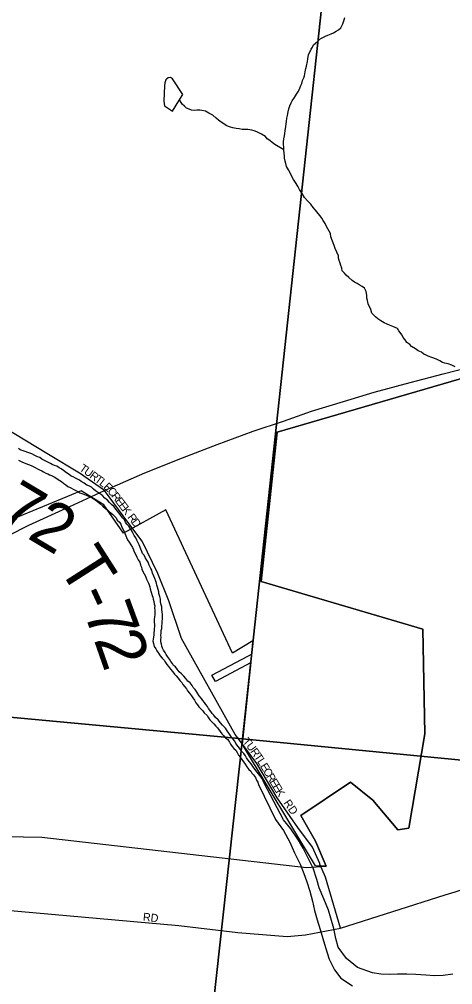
# Model space of a CAD drawing. Extents: x 1310247 to 1664935, y 284496 to 704931.
# Drawn here: x 1477667 to 1480374, y 504330 to 510358 of the extents above; entities that cross this region are included whole.
import ezdxf

# ---------------------------------------------------------------- set-up
doc = ezdxf.new("R2010")
doc.units = 0
for name, color, linetype in [('GM_X_Corporation_Text', 7, 'Continuous'), ('GM_X_County', 7, 'Continuous'), ('GM_X_County_Subdivision_Text', 7, 'Continuous'), ('GM_X_Major_Lake_Text', 7, 'Continuous'), ('GM_X_Minor_River', 7, 'Continuous'), ('GM_X_Minor_River_Text', 7, 'Continuous'), ('GM_X_Rail_Line', 7, 'Continuous'), ('GM_X_State_Shield', 7, 'Continuous'), ('GM_X_Township_Subdivision', 7, 'Continuous')]:
    doc.layers.add(name, color=color, linetype=linetype)

msp = doc.modelspace()

# ---------------------------------------------------------------- linework, layer by layer
at = {"layer": 'GM_X_Corporation_Text'}
for points in [[(1478419.8, 507117.3), (1478316.7, 507257.6), (1478200, 507416.3), (1478069.2, 507505.9)], [(1479543.5, 505086.1), (1479499.4, 505188.9), (1479407.5, 505310.8), (1479278.6, 505496.3), (1479149.9, 505710), (1479073, 505814.1), (1479054, 505839.8)], [(1480328.1, 504890.2), (1480388.6, 504909.4), (1480479, 504939.5)], [(1475101.7, 504329.6), (1475596.3, 504467.4), (1476022.6, 504584.6), (1476544.8, 504740.9), (1476900, 504840.4), (1477070.4, 504840.4), (1478662.9, 504700), (1479032.8, 504655), (1479340.9, 504629.8), (1479453.9, 504641.4), (1479672.4, 504682.7), (1480328.1, 504890.2)]]:
    msp.add_lwpolyline(points, dxfattribs=at)
at = {"layer": 'GM_X_County'}
for points in [[(1479639.7, 511215.9), (1479061.8, 505865.6), (1473744, 506360.5), (1474338.3, 511711.9)], [(1479685.9, 511654.9), (1485056.1, 511086.7), (1484474.7, 505338.4), (1479061.8, 505865.6), (1479639.7, 511215.9)]]:
    msp.add_lwpolyline(points, close=True, dxfattribs=at)
for points in [[(1473211.9, 500981.8), (1473744, 506360.5), (1479061.8, 505865.6), (1478678.3, 502377.7)], [(1480395.2, 502975.4), (1480312, 502911), (1480210.5, 502834.9), (1480103.2, 502760.9), (1480046.4, 502720), (1479931.2, 502652.2), (1479820.1, 502594.3), (1479705.2, 502542.4), (1479600.3, 502496.4), (1479551.9, 502473.3), (1479469.4, 502446.8), (1479405, 502426.1), (1479302.6, 502402), (1479206.2, 502379.8), (1479104, 502367.7), (1479048, 502364.8), (1478938.1, 502368.9), (1478812.1, 502369.2), (1478678.3, 502377.7), (1479061.8, 505865.6), (1484474.7, 505338.4)]]:
    msp.add_lwpolyline(points, dxfattribs=at)
at = {"layer": 'GM_X_County_Subdivision_Text'}
for points in [[(1478069.2, 507505.9), (1478052.9, 507517), (1477839.4, 507645.7), (1477445, 507883.3), (1477082.7, 508188.1), (1476982, 508272.8), (1476763.8, 508433), (1476588.4, 508516.2), (1476356.2, 508590.2), (1476237.8, 508625.2)], [(1479054, 505839.8), (1479015, 505892.7), (1478679.1, 506491.9), (1478601, 506725.8), (1478531.4, 506897.8), (1478433.4, 507098.9), (1478419.8, 507117.3)], [(1479672.4, 504682.7), (1479580, 505001), (1479544.9, 505082.9), (1479543.5, 505086.1)]]:
    msp.add_lwpolyline(points, dxfattribs=at)
at = {"layer": 'GM_X_Major_Lake_Text'}
for points in [[(1475085.1, 504283), (1474928, 504509.7), (1474889.5, 504591.5), (1474846.8, 504681.5), (1477006.4, 505265.8), (1477807, 505249.9), (1479460.5, 505060.9), (1479582.9, 505070.2), (1479518.1, 505225.4), (1479425.9, 505386.2), (1479736.7, 505593.9), (1479875.8, 505481.6), (1480031, 505296.1), (1480099.4, 505307.2), (1480199.1, 505897), (1480187.4, 506550.1), (1479176.9, 506848), (1479277.2, 507780.4), (1480578.7, 508159.2)], [(1480578.7, 508159.2), (1479277.2, 507780.4), (1479176.9, 506848), (1480187.4, 506550.1), (1480199.1, 505897), (1480099.4, 505307.2), (1480031, 505296.1), (1479875.8, 505481.6), (1479736.7, 505593.9), (1479425.9, 505386.2), (1479518.1, 505225.4), (1479582.9, 505070.2), (1479517.3, 505071.9), (1479060.4, 505830.2), (1479095.8, 506165), (1479114.6, 506341.8), (1478892.1, 506223.4), (1478868.8, 506261.9), (1479094.2, 506381.4), (1479120.6, 506395.4), (1479124.8, 506476.1), (1478997.7, 506399.2), (1478581.2, 507294), (1478317.2, 507149.5), (1478194.6, 507326.7), (1478114.2, 507376.3), (1478053, 507414), (1477448.1, 507163.8)]]:
    msp.add_lwpolyline(points, dxfattribs=at)
at = {"layer": 'GM_X_Minor_River'}
for points in [[(1478663.8, 509848.8), (1478687.6, 509887.7), (1478623.7, 509985.6), (1478611.9, 509993.9), (1478597.8, 509992.2), (1478581.4, 509980.6), (1478576.9, 509960.6), (1478574.4, 509942.6)], [(1478574.4, 509942.6), (1478571.2, 509894.5), (1478570.1, 509846.4), (1478573.4, 509818.2), (1478624.8, 509784.8)], [(1478624.8, 509784.8), (1478663.8, 509848.8)]]:
    msp.add_lwpolyline(points, dxfattribs=at)
at = {"layer": 'GM_X_Minor_River_Text'}
for points in [[(1479639.3, 508927.5), (1479633.9, 508945.6), (1479622.7, 508972), (1479613.5, 508998.4), (1479610.2, 509020.5), (1479585.5, 509063.3), (1479578.2, 509083.6), (1479564.7, 509102.1), (1479557.1, 509116.3), (1479545.5, 509130.7), (1479534, 509145.1), (1479516.6, 509165.7), (1479503, 509182.1), (1479487.6, 509202.6), (1479466.2, 509223.3), (1479448.9, 509245.9), (1479433.6, 509270.4), (1479416.4, 509295), (1479408.9, 509311.2), (1479395.5, 509331.7), (1479380.3, 509358.2), (1479366.9, 509380.6), (1479359.5, 509398.9), (1479348.1, 509417.3), (1479336.7, 509437.7), (1479331.3, 509457.9), (1479327.8, 509472), (1479324.3, 509490.1), (1479322.9, 509506.2), (1479321.3, 509520.3), (1479320, 509542.4), (1479318.6, 509558.5), (1479317.2, 509576.5), (1479317.7, 509592.5), (1479320.3, 509610.5), (1479323, 509630.4), (1479325.4, 509644.4), (1479328, 509662.3), (1479330.9, 509688.3), (1479333.4, 509704.2), (1479336, 509720.2), (1479338.6, 509740.1), (1479343.2, 509758), (1479346, 509780), (1479350.6, 509797.9), (1479357.3, 509817.7), (1479365.9, 509835.5), (1479370.4, 509849.4), (1479385.1, 509868.9), (1479397.9, 509890.6), (1479410.5, 509908.2), (1479419.2, 509928), (1479425.7, 509943.8), (1479432.2, 509957.6), (1479436.8, 509975.5), (1479443.4, 509991.4), (1479447.9, 510005.2), (1479452.7, 510029.1), (1479457.4, 510051), (1479459.9, 510065), (1479466.9, 510094.8), (1479469.4, 510110.8), (1479474.4, 510138.7), (1479480.9, 510152.5), (1479489.5, 510170.3), (1479498, 510184), (1479504.5, 510197.8), (1479529.3, 510219.1), (1479545.9, 510236.6), (1479580.6, 510251.6), (1479594.9, 510259.2), (1479615.2, 510266.6), (1479629.6, 510274.1), (1479645.9, 510283.6), (1479660.3, 510291.2), (1479674.8, 510304.8), (1479687.7, 510330.4), (1479696.5, 510354.2), (1479701, 510368.1)], [(1479320, 509542.4), (1479262.9, 509576.2), (1479247.2, 509588.7), (1479231.6, 509601.2), (1479215.8, 509611.7), (1479204.3, 509626.1), (1479180.6, 509640.8), (1479166.8, 509647.3), (1479151, 509655.8), (1479133.1, 509660.3), (1479119.1, 509664.8), (1479095.2, 509669.5), (1479077.1, 509670.1), (1479059.1, 509670.6), (1479041.1, 509673.2), (1479021, 509675.8), (1479001.1, 509680.5), (1478987.2, 509684.9), (1478973.3, 509689.3), (1478959.4, 509693.8), (1478943.6, 509704.3), (1478927.9, 509714.8), (1478912.2, 509727.3), (1478896.6, 509739.8), (1478875.1, 509758.5), (1478851.4, 509771.2), (1478829.7, 509783.9), (1478807.8, 509788.6), (1478793.8, 509791), (1478775.7, 509789.6), (1478761.5, 509788), (1478743.5, 509790.6), (1478727.7, 509797.1), (1478711.8, 509803.6), (1478698.2, 509816), (1478684.5, 509828.5), (1478671.1, 509848.9), (1478663.8, 509848.8)], [(1480390.4, 508187), (1480368.7, 508197.7), (1480344.8, 508206.5), (1480324.9, 508211.1), (1480311, 508215.5), (1480293.2, 508224.1), (1480273.5, 508234.7), (1480243.7, 508245.6), (1480221.9, 508254.3), (1480208, 508260.8), (1480194.1, 508267.2), (1480178.5, 508279.7), (1480158.7, 508288.3), (1480141, 508300.9), (1480117.3, 508313.6), (1480105.7, 508328), (1480088.1, 508340.6), (1480076.6, 508357), (1480065, 508371.4), (1480059.4, 508385.6), (1480038.2, 508412.2), (1480028.6, 508426.6), (1480000.9, 508439.5), (1479979.1, 508448.1), (1479965.3, 508454.6), (1479945.4, 508463.2), (1479925.8, 508475.8), (1479906, 508486.5), (1479892.4, 508498.9), (1479869.1, 508523.7), (1479861.8, 508545.9), (1479846.8, 508580.4), (1479841.5, 508602.6), (1479838, 508616.8), (1479838.6, 508634.8), (1479833.4, 508659), (1479824, 508679.3), (1479808.3, 508689.8), (1479790.5, 508700.4), (1479776.7, 508708.8), (1479761, 508717.3), (1479745.2, 508725.8), (1479725.7, 508746.5), (1479708.1, 508759), (1479698.5, 508773.4), (1479682.9, 508787.9), (1479681.4, 508803.9), (1479675.9, 508820.1), (1479670.4, 508834.3), (1479665, 508852.5), (1479661.4, 508866.7), (1479659.9, 508880.7), (1479650.5, 508903.1), (1479639.3, 508927.5)], [(1478425.9, 507049.5), (1478414.7, 507075.9), (1478409.1, 507088.1), (1478401.6, 507104.4), (1478394.1, 507120.6), (1478384.5, 507135), (1478377, 507151.2), (1478365.6, 507169.6), (1478350.2, 507192.1), (1478338.6, 507204.5), (1478331, 507216.8), (1478323.5, 507233), (1478311.8, 507245.4), (1478296.4, 507265.9), (1478281, 507286.4), (1478269.4, 507298.8), (1478259.8, 507313.1), (1478242.2, 507327.7), (1478230.5, 507340.1), (1478217, 507354.5), (1478201.3, 507367), (1478185.8, 507383.5), (1478174, 507391.9), (1478162.2, 507400.3), (1478142.5, 507412.9), (1478130.8, 507423.3), (1478117.2, 507435.7), (1478101.4, 507444.2), (1478089.5, 507448.6), (1478071.8, 507461.2), (1478054.1, 507471.7), (1478042.3, 507480.1), (1478030.4, 507486.5), (1478018.6, 507492.9), (1478002.8, 507501.4), (1477990.9, 507505.7), (1477979.2, 507516.1), (1477961.4, 507526.7), (1477943.8, 507539.3), (1477928, 507549.8), (1477916.2, 507556.1), (1477900.5, 507566.6), (1477886.5, 507571.1), (1477872.7, 507577.5), (1477860.9, 507583.9), (1477841.1, 507594.5), (1477823.3, 507603.1), (1477807.5, 507611.6), (1477795.8, 507622), (1477779.9, 507626.5), (1477764.1, 507635), (1477744.3, 507643.6), (1477732.4, 507648), (1477720.4, 507652.3), (1477702.6, 507658.9), (1477684.7, 507665.5), (1477672.8, 507669.8), (1477661, 507678.2)], [(1477662.6, 507604), (1477682.4, 507595.4), (1477696.3, 507589), (1477708.2, 507584.6), (1477724, 507578.1), (1477741.9, 507571.5), (1477753.7, 507565.2), (1477765.6, 507558.8), (1477781.4, 507550.3), (1477793.2, 507543.9), (1477807.1, 507537.5), (1477818.9, 507531.1), (1477832.8, 507524.6), (1477844.7, 507520.3), (1477856.5, 507513.9), (1477868.4, 507509.5), (1477884.2, 507501), (1477896.1, 507494.6), (1477909.8, 507484.2), (1477929.5, 507471.6), (1477945.1, 507459.1), (1477956.9, 507450.7), (1477970.6, 507440.2), (1477984.5, 507433.8), (1478008.2, 507421.1), (1478020, 507414.7), (1478031.9, 507408.3), (1478045.7, 507401.9), (1478063.6, 507395.3), (1478085.4, 507386.6), (1478099.3, 507380.2), (1478123, 507369.4), (1478140.7, 507356.9), (1478154.4, 507346.4), (1478170.1, 507333.9), (1478189.6, 507317.3), (1478205.2, 507302.8), (1478218.9, 507292.3), (1478230.6, 507282), (1478248.2, 507267.4), (1478259.9, 507257), (1478271.6, 507244.6), (1478279.2, 507230.4), (1478292.8, 507217.9), (1478300.5, 507205.7), (1478306.1, 507193.5), (1478311.6, 507177.3), (1478321, 507159), (1478328.5, 507142.7), (1478335.9, 507122.4), (1478343.4, 507108.2), (1478353, 507093.8), (1478364.5, 507075.5), (1478374, 507059.1), (1478379.5, 507045), (1478385.2, 507032.8), (1478392.7, 507018.5), (1478400.2, 507000.2), (1478409.6, 506981.9)], [(1479197.4, 505587.2), (1479189.9, 505603.4), (1479182.4, 505619.7), (1479168.8, 505636.1), (1479153.5, 505656.7), (1479138, 505675.2), (1479128.4, 505689.5), (1479115, 505707.9), (1479105.3, 505720.3), (1479095.7, 505732.6), (1479086.1, 505746.9), (1479080.5, 505759.1), (1479068.9, 505773.5), (1479057.3, 505785.8), (1479049.6, 505798.1), (1479034.2, 505816.6), (1479018.7, 505835.1), (1479013.1, 505849.3), (1479001.6, 505865.7), (1478988.1, 505882.1), (1478976.7, 505900.5), (1478965.1, 505914.9), (1478955.6, 505931.2), (1478936.1, 505949.9), (1478924.5, 505964.2), (1478909, 505982.8), (1478893.5, 505997.3), (1478881.9, 506011.6), (1478872.2, 506024), (1478862.6, 506036.3), (1478849.1, 506054.7), (1478841.5, 506067), (1478831.9, 506079.3), (1478824.2, 506091.6), (1478812.6, 506104), (1478805, 506116.2), (1478791.4, 506132.6), (1478779.9, 506149), (1478774.3, 506161.2), (1478764.6, 506173.5), (1478753, 506185.9), (1478747.4, 506198.1), (1478733.9, 506214.6), (1478720.1, 506225), (1478706.6, 506241.5), (1478695, 506255.8), (1478679.4, 506270.3), (1478665.8, 506282.8), (1478652.3, 506299.2), (1478642.7, 506313.5), (1478630.9, 506321.9), (1478623.3, 506334.2), (1478613.7, 506348.5), (1478604.1, 506362.8), (1478592.6, 506379.2), (1478585, 506391.5), (1478577.4, 506403.7), (1478567.8, 506418), (1478562.2, 506430.2), (1478556.6, 506444.4), (1478555, 506456.5), (1478551.4, 506470.6), (1478551.9, 506484.6), (1478552.3, 506496.7), (1478550.7, 506510.7), (1478553.3, 506526.7), (1478553.7, 506540.7), (1478556.2, 506554.6), (1478556.8, 506570.7), (1478559.2, 506582.6), (1478559.7, 506598.6), (1478562.2, 506612.6), (1478560.6, 506626.6), (1478561.1, 506642.6), (1478559.5, 506654.7), (1478558.2, 506674.8), (1478556.6, 506688.9), (1478551.2, 506707.1), (1478549.7, 506723.1), (1478548.2, 506737.2), (1478544.7, 506753.3), (1478539.3, 506771.5), (1478537.7, 506783.6), (1478534.1, 506797.8), (1478530.6, 506811.9), (1478526.9, 506824), (1478523.3, 506836.2), (1478519.8, 506850.3), (1478514.3, 506866.5), (1478506.7, 506880.8), (1478499.3, 506899), (1478493.9, 506917.2), (1478488.2, 506929.4), (1478478.9, 506949.7), (1478471.4, 506968), (1478463.8, 506980.2), (1478452.3, 506996.6), (1478446.7, 507010.8), (1478437.1, 507023.1), (1478431.5, 507035.3), (1478425.9, 507049.5)], [(1478409.6, 506981.9), (1478419.2, 506967.6), (1478424.6, 506949.4), (1478430.2, 506937.2), (1478431.8, 506925.1), (1478439.3, 506908.9), (1478446.9, 506894.6), (1478454.5, 506880.4), (1478461.9, 506862.1), (1478467.5, 506849.9), (1478473.1, 506837.7), (1478478.8, 506825.5), (1478482.4, 506813.4), (1478484, 506801.3), (1478491.4, 506781), (1478496.7, 506760.8), (1478500.3, 506748.7), (1478504, 506736.6), (1478507.5, 506722.5), (1478509.1, 506708.4), (1478512.7, 506696.2), (1478512.2, 506682.2), (1478513.7, 506666.1), (1478513.2, 506652.1), (1478512.8, 506638.1), (1478512.4, 506626.1), (1478509.8, 506610.2), (1478509.2, 506592.1), (1478510.8, 506580.1), (1478510.5, 506568.1), (1478509.9, 506552.1), (1478509.5, 506540.1), (1478507.1, 506528.1), (1478506.7, 506514.1), (1478504.2, 506500.1), (1478503.8, 506488.1), (1478501.3, 506474.2), (1478504.9, 506460.1), (1478510.3, 506441.9), (1478519.9, 506427.5), (1478525.4, 506413.3), (1478537, 506399), (1478546.5, 506382.6), (1478560.1, 506368.2), (1478571.8, 506355.8), (1478579.3, 506341.6), (1478589, 506329.2), (1478598.6, 506316.9), (1478612.1, 506300.5), (1478625.6, 506284), (1478637.2, 506269.6), (1478646.9, 506257.3), (1478658.4, 506243), (1478670, 506228.6), (1478681.7, 506216.2), (1478689.3, 506203.9), (1478700.9, 506189.5), (1478710.5, 506177.2), (1478718.2, 506165), (1478729.7, 506150.6), (1478743.3, 506134.1), (1478750.8, 506119.9), (1478760.4, 506105.6), (1478769.9, 506089.2), (1478779.5, 506076.9), (1478789.2, 506064.6), (1478800.8, 506052.2), (1478812.5, 506039.8), (1478822.1, 506027.5), (1478839.7, 506011), (1478849.2, 505996.6), (1478856.9, 505984.4), (1478872.4, 505969.9), (1478882.1, 505957.5), (1478893.7, 505943.2), (1478905.4, 505932.8), (1478920.7, 505910.3), (1478932.3, 505895.9), (1478943.9, 505883.5), (1478955.6, 505871.1), (1478969.3, 505860.7), (1478980.8, 505844.3), (1478986.4, 505832.1), (1478996, 505817.8), (1479007.6, 505803.4), (1479019.3, 505793), (1479026.9, 505778.8), (1479036.4, 505762.5), (1479046, 505750.1), (1479057.6, 505735.8), (1479067.2, 505721.4), (1479076.8, 505707.1), (1479088.3, 505690.7), (1479099.8, 505674.3), (1479113.4, 505661.9), (1479119.1, 505649.7), (1479130.8, 505639.3), (1479142.3, 505622.9), (1479147.8, 505606.7), (1479157.4, 505594.4), (1479161, 505580.3)], [(1479161, 505580.3), (1479267.1, 505360.2), (1479317.6, 505292.8), (1479355.9, 505219.6), (1479386.2, 505152.7), (1479420.5, 505081.7), (1479445.1, 505023), (1479463.9, 504972.4), (1479482.4, 504913.8), (1479498.9, 504851.2), (1479511.4, 504792.8), (1479528, 504734.2), (1479546.5, 504673.6), (1479563.1, 504617.1), (1479579.8, 504562.5), (1479602, 504489.8), (1479636.4, 504422.8), (1479675.2, 504369.7), (1479748.2, 504321.8)], [(1480374.4, 504396.3), (1480314, 504387.8), (1480261.7, 504385.1), (1480205.6, 504388.5), (1480143.5, 504394.1), (1480087.4, 504395.5), (1480029.1, 504395), (1479978.9, 504394.2), (1479924.8, 504395.5), (1479872.8, 504402.9), (1479779.3, 504437.3), (1479710.5, 504493.1), (1479658.1, 504564.6), (1479643.4, 504617.1), (1479631, 504679.5), (1479612.6, 504744.1), (1479597.8, 504794.6), (1479569.5, 504865.5), (1479539.2, 504934.4), (1479524.5, 504986.9), (1479502.2, 505057.6), (1479473.6, 505114.5), (1479439.2, 505181.5), (1479410.4, 505232.3), (1479362, 505303.7), (1479317.3, 505358.9), (1479197.4, 505587.2)]]:
    msp.add_lwpolyline(points, dxfattribs=at)
at = {"layer": 'GM_X_State_Shield'}
for points in [[(1478246.9, 507436.9), (1478451.7, 507526.8), (1478686.8, 507619.6), (1478903.7, 507702.8), (1479128.6, 507785.9), (1479316.9, 507847.7), (1479491.1, 507909.8), (1479691.4, 507971.4), (1479883.6, 508029.1), (1480108, 508090), (1480314.1, 508143.4), (1480566.7, 508207.7), (1480839.4, 508273.6), (1481176, 508345.6), (1481323.4, 508374.7)], [(1475325.9, 505614.2), (1475502.8, 505764.6), (1475951.7, 506108.6), (1476180.7, 506279.8), (1476419.9, 506458.8), (1476662.5, 506609.6), (1476894.8, 506752.6), (1477177.9, 506914.5), (1477470.8, 507070.2), (1477726.9, 507198.6), (1477982.7, 507315), (1478200, 507416.3), (1478246.9, 507436.9)]]:
    msp.add_lwpolyline(points, dxfattribs=at)

# ---------------------------------------------------------------- texts
at = {"layer": 'GM_X_Rail_Line'}
for s, rotation, p in [('T', 324.32473, (1478037.9, 507544.3)), ('U', 324.32473, (1478066.5, 507523.8)), ('R', 324.32473, (1478102.3, 507498.1)), ('T', 324.32473, (1478134.5, 507475.1)), ('L', 321.49247, (1478162.5, 507454.9)), ('E', 315.82796, (1478189.1, 507433.9)), ('C', 310.16344, (1478213.5, 507410.3)), ('R', 307.33118, (1478238.6, 507380.5)), ('E', 307.33118, (1478262.6, 507349.1)), ('E', 307.33118, (1478284, 507321.1)), ('K', 307.33118, (1478305.3, 507293.1)), ('R', 307.33118, (1478340, 507247.6)), ('D', 307.33118, (1478364, 507216.1)), ('T', 312.87462, (1479058.6, 505844.8)), ('U', 306.51585, (1479081.6, 505820.1)), ('R', 305.19892, (1479107.6, 505785)), ('T', 304.94054, (1479130.4, 505752.7)), ('L', 302.43977, (1479150.2, 505724.3)), ('E', 300.90753, (1479168.9, 505694.9)), ('C', 300.93718, (1479187, 505664.7)), ('R', 300.95781, (1479207.4, 505630.7)), ('E', 300.96845, (1479227.7, 505596.7)), ('E', 300.93096, (1479245.8, 505566.6)), ('K', 303.08375, (1479265, 505534.6)), ('RD', 304.49867, (1479315.2, 505464.7)), ('RD', 353.99459, (1478437.2, 504729.5))]:
    msp.add_text(s, height=50, rotation=rotation, dxfattribs=at).set_placement(p)
at = {"layer": 'GM_X_Township_Subdivision'}
for s, rotation, p in [('T-72', 329.16028, (1477192.8, 507430.3)), ('T', 302.57868, (1477902.4, 506943.5)), ('-', 294.84384, (1478018.1, 506763.7)), ('7', 290.2241, (1478067.4, 506657.8)), ('2', 289.33843, (1478130.9, 506485.6))]:
    msp.add_text(s, height=300, rotation=rotation, dxfattribs=at).set_placement(p)

doc.saveas('drawing.dxf')
